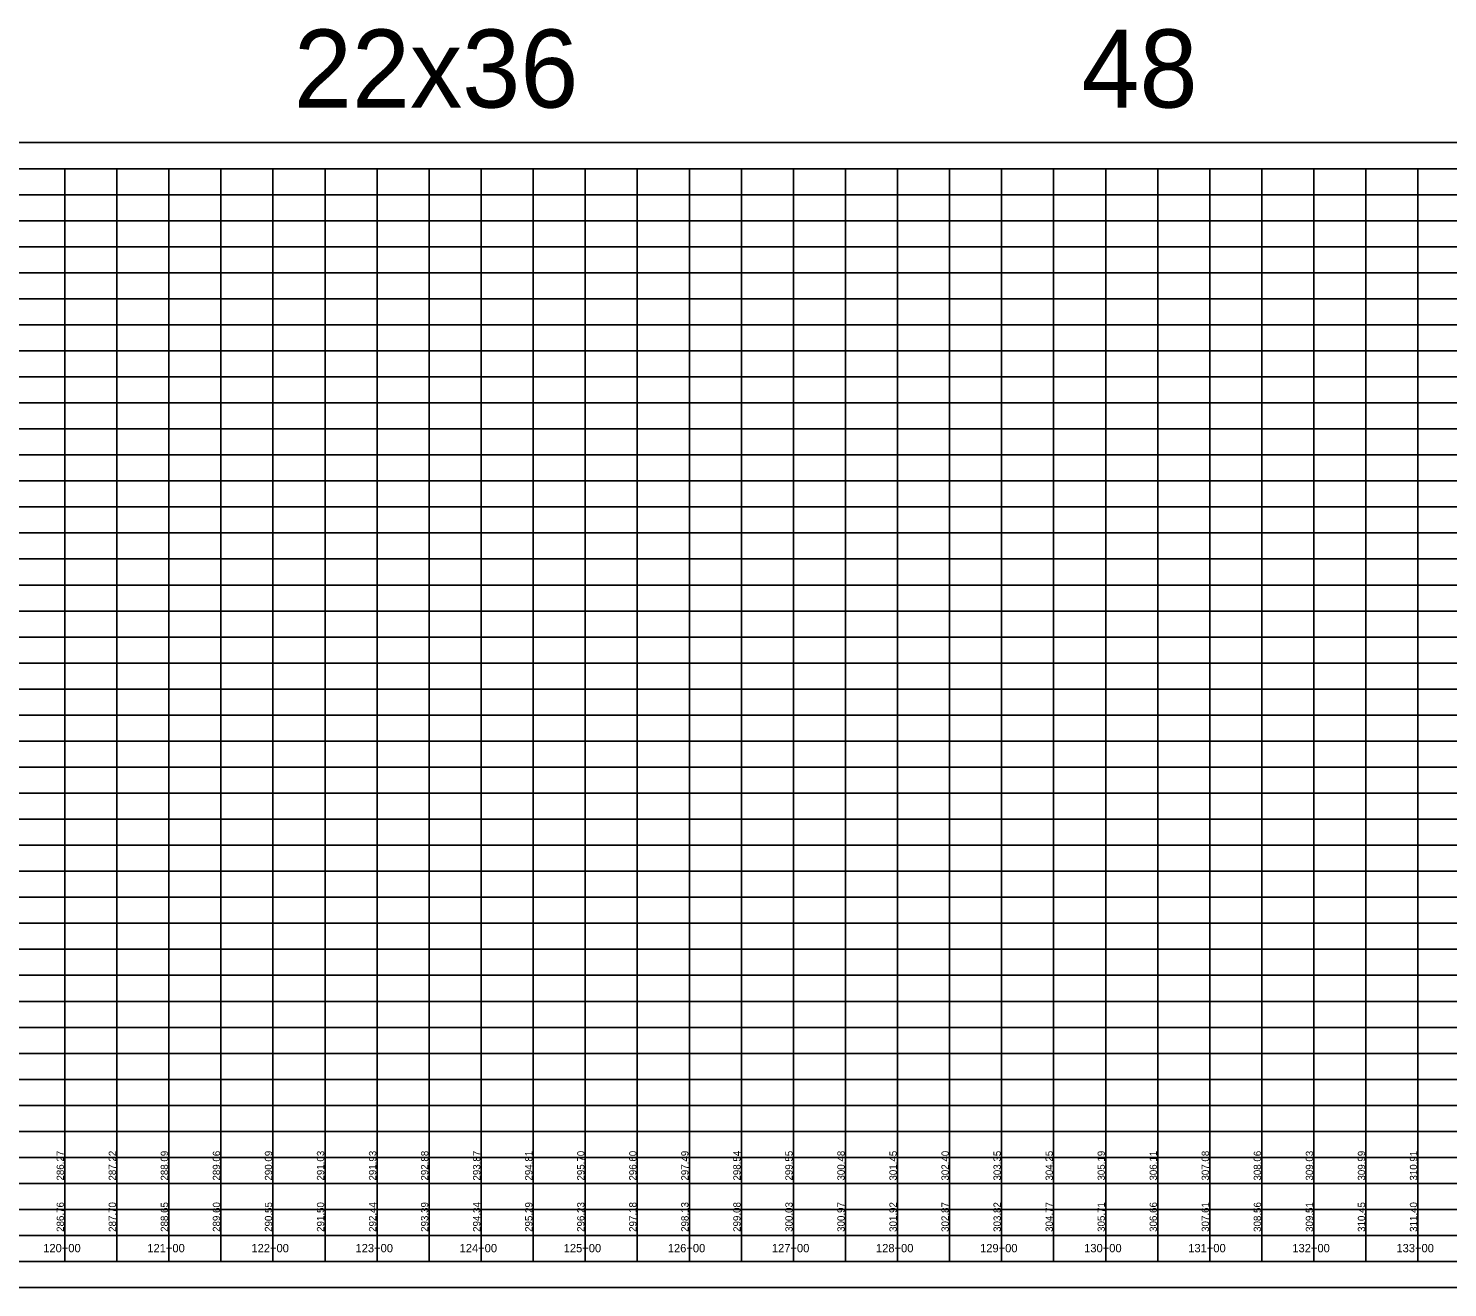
# Model space of a CAD drawing. Extents: x 1873632 to 1926512, y 813126 to 836257.
# Drawn here: x 1890328 to 1891691, y 828463 to 829673 of the extents above; entities that cross this region are included whole.
import ezdxf

# ---------------------------------------------------------------- set-up
doc = ezdxf.new("R2010")
doc.units = 0
for name, color, linetype in [('RD_DDB_StaTX', 7, 'Continuous'), ('RD_DDB_StripGrade', 7, 'Continuous'), ('RD_PD_WallFill', 7, 'Continuous'), ('RD_SHT_IplotShp', 7, 'Continuous')]:
    doc.layers.add(name, color=color, linetype=linetype)

msp = doc.modelspace()

# ---------------------------------------------------------------- linework, layer by layer
at = {"layer": 'RD_PD_WallFill'}
for p, q in [((1889012.9, 829538.1), (1894362.9, 829538.1)), ((1889012.9, 829538.1), (1890762.9, 829538.1)), ((1890362.9, 828488.1), (1890362.9, 829538.1)), ((1890362.9, 828488.1), (1890362.9, 829538.1)), ((1890412.9, 828488.1), (1890412.9, 829538.1)), ((1890412.9, 828488.1), (1890412.9, 829538.1)), ((1890462.9, 828488.1), (1890462.9, 829538.1)), ((1890462.9, 828488.1), (1890462.9, 829538.1)), ((1890512.9, 828488.1), (1890512.9, 829538.1)), ((1890512.9, 828488.1), (1890512.9, 829538.1)), ((1890562.9, 828488.1), (1890562.9, 829538.1)), ((1890562.9, 828488.1), (1890562.9, 829538.1)), ((1890612.9, 828488.1), (1890612.9, 829538.1)), ((1890612.9, 828488.1), (1890612.9, 829538.1)), ((1890662.9, 828488.1), (1890662.9, 829538.1)), ((1890662.9, 828488.1), (1890662.9, 829538.1)), ((1890712.9, 828488.1), (1890712.9, 829538.1)), ((1890712.9, 828488.1), (1890712.9, 829538.1)), ((1890762.9, 828488.1), (1890762.9, 829538.1)), ((1890762.9, 828488.1), (1890762.9, 829538.1)), ((1890812.9, 828488.1), (1890812.9, 829538.1)), ((1890812.9, 828488.1), (1890812.9, 829538.1)), ((1890862.9, 828488.1), (1890862.9, 829538.1)), ((1890862.9, 828488.1), (1890862.9, 829538.1)), ((1890912.9, 828488.1), (1890912.9, 829538.1)), ((1890912.9, 828488.1), (1890912.9, 829538.1)), ((1890962.9, 828488.1), (1890962.9, 829538.1)), ((1890962.9, 828488.1), (1890962.9, 829538.1)), ((1891012.9, 828488.1), (1891012.9, 829538.1)), ((1891012.9, 828488.1), (1891012.9, 829538.1)), ((1891062.9, 828488.1), (1891062.9, 829538.1)), ((1891062.9, 828488.1), (1891062.9, 829538.1)), ((1891112.9, 828488.1), (1891112.9, 829538.1)), ((1891112.9, 828488.1), (1891112.9, 829538.1)), ((1891162.9, 828488.1), (1891162.9, 829538.1)), ((1891162.9, 828488.1), (1891162.9, 829538.1)), ((1891212.9, 828488.1), (1891212.9, 829538.1)), ((1891212.9, 828488.1), (1891212.9, 829538.1)), ((1891262.9, 828488.1), (1891262.9, 829538.1)), ((1891262.9, 828488.1), (1891262.9, 829538.1)), ((1891312.9, 828488.1), (1891312.9, 829538.1)), ((1891312.9, 828488.1), (1891312.9, 829538.1)), ((1891362.9, 828488.1), (1891362.9, 829538.1)), ((1891362.9, 828488.1), (1891362.9, 829538.1)), ((1891412.9, 828488.1), (1891412.9, 829538.1)), ((1891412.9, 828488.1), (1891412.9, 829538.1)), ((1891462.9, 828488.1), (1891462.9, 829538.1)), ((1891462.9, 828488.1), (1891462.9, 829538.1)), ((1891512.9, 828488.1), (1891512.9, 829538.1)), ((1891512.9, 828488.1), (1891512.9, 829538.1)), ((1891562.9, 828488.1), (1891562.9, 829538.1)), ((1891562.9, 828488.1), (1891562.9, 829538.1)), ((1891612.9, 828488.1), (1891612.9, 829538.1)), ((1891612.9, 828488.1), (1891612.9, 829538.1)), ((1891662.9, 828488.1), (1891662.9, 829538.1)), ((1891662.9, 828488.1), (1891662.9, 829538.1)), ((1889462.9, 829513.1), (1894362.9, 829513.1)), ((1889462.9, 829513.1), (1894362.9, 829513.1)), ((1889462.9, 829488.1), (1894362.9, 829488.1)), ((1889462.9, 829463.1), (1894362.9, 829463.1)), ((1889462.9, 829438.1), (1894362.9, 829438.1)), ((1889462.9, 829413.1), (1894362.9, 829413.1)), ((1889012.9, 829388.1), (1894362.9, 829388.1)), ((1889012.9, 829363.1), (1894362.9, 829363.1)), ((1889012.9, 829338.1), (1894362.9, 829338.1)), ((1889012.9, 829313.1), (1894362.9, 829313.1)), ((1889012.9, 829288.1), (1894362.9, 829288.1)), ((1889012.9, 829263.1), (1894362.9, 829263.1)), ((1889012.9, 829238.1), (1894362.9, 829238.1)), ((1889012.9, 829213.1), (1894362.9, 829213.1)), ((1889012.9, 829188.1), (1894362.9, 829188.1)), ((1889012.9, 829163.1), (1894362.9, 829163.1)), ((1889012.9, 829138.1), (1894362.9, 829138.1)), ((1889012.9, 829113.1), (1894362.9, 829113.1)), ((1889012.9, 829088.1), (1894362.9, 829088.1)), ((1889012.9, 829063.1), (1894362.9, 829063.1)), ((1889012.9, 829038.1), (1894362.9, 829038.1)), ((1889012.9, 829013.1), (1894362.9, 829013.1)), ((1889012.9, 828988.1), (1894362.9, 828988.1)), ((1889012.9, 828963.1), (1894362.9, 828963.1)), ((1889012.9, 828938.1), (1894362.9, 828938.1)), ((1889012.9, 828913.1), (1894362.9, 828913.1)), ((1889012.9, 828888.1), (1894362.9, 828888.1)), ((1889012.9, 828863.1), (1894362.9, 828863.1)), ((1889012.9, 828838.1), (1894362.9, 828838.1)), ((1889012.9, 828813.1), (1894362.9, 828813.1)), ((1889012.9, 828788.1), (1894362.9, 828788.1)), ((1889012.9, 828763.1), (1894362.9, 828763.1)), ((1889012.9, 828738.1), (1894362.9, 828738.1)), ((1889012.9, 828713.1), (1894362.9, 828713.1)), ((1889012.9, 828688.1), (1894362.9, 828688.1)), ((1889012.9, 828663.1), (1894362.9, 828663.1)), ((1889012.9, 828638.1), (1894362.9, 828638.1)), ((1889012.9, 828613.1), (1894362.9, 828613.1)), ((1889012.9, 828588.1), (1894362.9, 828588.1)), ((1889012.9, 828563.1), (1894362.9, 828563.1)), ((1889012.9, 828538.1), (1894362.9, 828538.1)), ((1889012.9, 828513.1), (1894362.9, 828513.1)), ((1889012.9, 828488.1), (1894362.9, 828488.1)), ((1889012.9, 828488.1), (1894362.9, 828488.1))]:
    msp.add_line(p, q, dxfattribs=at)
at = {"layer": 'RD_SHT_IplotShp'}
msp.add_lwpolyline([(1888987.8, 828463.1), (1894387.8, 828463.1), (1894387.8, 829563.1), (1888987.8, 829563.1)], close=True, dxfattribs=at)

# ---------------------------------------------------------------- texts
at = {"layer": 'RD_DDB_StaTX'}
for s, p in [('120+00', (1890342.2, 828497)), ('121+00', (1890442.2, 828497)), ('122+00', (1890542.2, 828497)), ('123+00', (1890642.2, 828497)), ('124+00', (1890742.2, 828497)), ('125+00', (1890842.2, 828497)), ('126+00', (1890942.2, 828497)), ('127+00', (1891042.2, 828497)), ('128+00', (1891142.2, 828497)), ('129+00', (1891242.2, 828497)), ('130+00', (1891342.2, 828497)), ('131+00', (1891442.2, 828497)), ('132+00', (1891542.2, 828497)), ('133+00', (1891642.2, 828497))]:
    msp.add_text(s, height=8, dxfattribs=at).set_placement(p)
at = {"layer": 'RD_DDB_StripGrade'}
for s, p in [('286.27', (1890362.1, 828565.9)), ('287.22', (1890412.1, 828565.9)), ('288.09', (1890462.1, 828565.9)), ('289.06', (1890512.1, 828565.9)), ('290.09', (1890562.1, 828565.9)), ('291.03', (1890612.1, 828565.9)), ('291.93', (1890662.1, 828565.9)), ('292.88', (1890712.1, 828565.9)), ('293.87', (1890762.1, 828565.9)), ('294.81', (1890812.1, 828565.9)), ('295.70', (1890862.1, 828565.9)), ('296.60', (1890912.1, 828565.9)), ('297.49', (1890962.1, 828565.9)), ('298.54', (1891012.1, 828565.9)), ('299.55', (1891062.1, 828565.9)), ('300.48', (1891112.1, 828565.9)), ('301.45', (1891162.1, 828565.9)), ('302.40', (1891212.1, 828565.9)), ('303.35', (1891262.1, 828565.9)), ('304.25', (1891312.1, 828565.9)), ('305.19', (1891362.1, 828565.9)), ('306.11', (1891412.1, 828565.9)), ('307.08', (1891462.1, 828565.9)), ('308.06', (1891512.1, 828565.9)), ('309.03', (1891562.1, 828565.9)), ('309.99', (1891612.1, 828565.9)), ('310.91', (1891662.1, 828565.9)), ('286.76', (1890362.1, 828516.6)), ('287.70', (1890412.1, 828516.6)), ('288.65', (1890462.1, 828516.6)), ('289.60', (1890512.1, 828516.6)), ('290.55', (1890562.1, 828516.6)), ('291.50', (1890612.1, 828516.6)), ('292.44', (1890662.1, 828516.6)), ('293.39', (1890712.1, 828516.6)), ('294.34', (1890762.1, 828516.6)), ('295.29', (1890812.1, 828516.6)), ('296.23', (1890862.1, 828516.6)), ('297.18', (1890912.1, 828516.6)), ('298.13', (1890962.1, 828516.6)), ('299.08', (1891012.1, 828516.6)), ('300.03', (1891062.1, 828516.6)), ('300.97', (1891112.1, 828516.6)), ('301.92', (1891162.1, 828516.6)), ('302.87', (1891212.1, 828516.6)), ('303.82', (1891262.1, 828516.6)), ('304.77', (1891312.1, 828516.6)), ('305.71', (1891362.1, 828516.6)), ('306.66', (1891412.1, 828516.6)), ('307.61', (1891462.1, 828516.6)), ('308.56', (1891512.1, 828516.6)), ('309.51', (1891562.1, 828516.6)), ('310.45', (1891612.1, 828516.6)), ('311.40', (1891662.1, 828516.6))]:
    msp.add_text(s, height=7, rotation=90, dxfattribs=at).set_placement(p)
at = {"layer": 'RD_PD_WallFill'}
for s, p in [('22x36', (1890583, 829596.8)), ('22x36', (1890583, 829596.8)), ('48', (1891339.6, 829596.8)), ('48', (1891339.6, 829596.8))]:
    msp.add_text(s, height=75, dxfattribs=at).set_placement(p)

doc.saveas('drawing.dxf')
